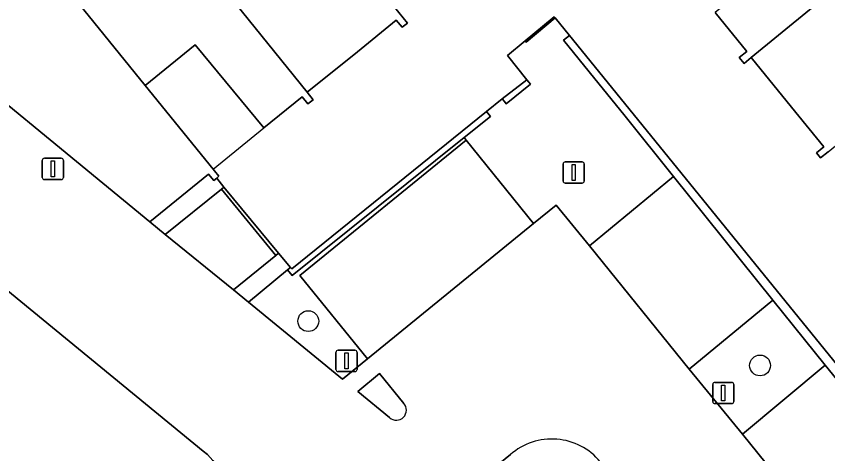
# Model space of a CAD drawing. Extents: x 161772 to 163126, y 383092 to 383917.
# Drawn here: x 162147.44 to 162185.57, y 383235.01 to 383255.56 of the extents above; entities that cross this region are included whole.
import ezdxf

# ---------------------------------------------------------------- set-up
doc = ezdxf.new("R2010")
doc.units = 0
for name, color, linetype in [('IMGEO_Boom', 7, 'Continuous'), ('IMGEO_Erf', 7, 'Continuous'), ('IMGEO_Groenvoorziening', 7, 'Continuous'), ('IMGEO_Lichtmast', 7, 'Continuous'), ('IMGEO_Muur', 7, 'Continuous'), ('IMGEO_Pand', 7, 'Continuous'), ('IMGEO_Pand_overbouw', 7, 'Continuous'), ('IMGEO_Parkeervlak_open', 7, 'Continuous'), ('IMGEO_Rijbaan_lokaal_open', 7, 'Continuous'), ('IMGEO_Verkeerseiland_groen', 7, 'Continuous'), ('IMGEO_Voetpad_open', 7, 'Continuous')]:
    doc.layers.add(name, color=color, linetype=linetype)

msp = doc.modelspace()

# ---------------------------------------------------------------- linework, layer by layer
at = {"layer": 'IMGEO_Boom'}
for centre in [(162161.162, 383241.242), (162182.388, 383239.16)]:
    msp.add_circle(centre, 0.489, dxfattribs=at)
at = {"layer": 'IMGEO_Erf'}
for points in [[(162162.369, 383259.514), (162165.82, 383255.233), (162165.571, 383255.04), (162165.293, 383255.369), (162163.478, 383253.89), (162161.11, 383251.99), (162161.392, 383251.639), (162161.147, 383251.442), (162160.871, 383251.78), (162159.071, 383250.312), (162155.847, 383254.212), (162153.503, 383252.304), (162156.964, 383248.044), (162156.859, 383247.959), (162157.19, 383247.528), (162159.767, 383244.431), (162160.325, 383243.758), (162160.393, 383243.692), (162169.531, 383251.081), (162170.27, 383251.683), (162171.427, 383252.579), (162170.515, 383253.715), (162171.358, 383254.404), (162172.718, 383255.529), (162172.76, 383255.478), (162173.428, 383254.661), (162188.03, 383236.697)], [(162185.585, 383249.193), (162185.228, 383248.902), (162185.032, 383249.142), (162185.389, 383249.433), (162183.872, 383251.293), (162181.976, 383253.618), (162181.634, 383253.339), (162181.407, 383253.616), (162181.764, 383253.907), (162180.284, 383255.735)]]:
    msp.add_lwpolyline(points, dxfattribs=at)
at = {"layer": 'IMGEO_Groenvoorziening'}
for points in [[(162190.459, 383233.659), (162188.03, 383236.697), (162173.428, 383254.661), (162173.289, 383254.552), (162173.146, 383254.439), (162174.365, 383252.955), (162176.045, 383250.864), (162178.317, 383248.034), (162182.983, 383242.224), (162185.448, 383239.173), (162190.168, 383233.361), (162192.66, 383230.289), (162197.374, 383224.458), (162199.85, 383221.412), (162204.562, 383215.596), (162204.746, 383215.747), (162204.929, 383215.895)], [(162171.427, 383252.579), (162170.27, 383251.683), (162170.377, 383251.555), (162170.467, 383251.446), (162171.599, 383252.366), (162171.517, 383252.467)], [(162168.586, 383249.736), (162168.488, 383249.869), (162160.401, 383243.384), (162160.189, 383243.646), (162158.357, 383242.13), (162162.775, 383238.518), (162163.945, 383239.476), (162160.76, 383243.389)], [(162159.641, 383244.33), (162157.088, 383247.446), (162154.446, 383245.316), (162157.644, 383242.708)]]:
    msp.add_lwpolyline(points, close=True, dxfattribs=at)
at = {"layer": 'IMGEO_Lichtmast'}
for p, q in [((162148.766, 383248.888), (162149.556, 383248.888)), ((162149.556, 383248.888), (162148.766, 383248.888)), ((162148.666, 383247.988), (162148.666, 383248.788)), ((162148.666, 383248.788), (162148.666, 383247.988)), ((162149.656, 383248.788), (162149.656, 383247.988)), ((162149.656, 383247.988), (162149.656, 383248.788)), ((162173.137, 383247.821), (162173.137, 383248.621)), ((162173.137, 383248.621), (162173.137, 383247.821)), ((162173.237, 383248.721), (162174.027, 383248.721)), ((162174.027, 383248.721), (162173.237, 383248.721)), ((162174.127, 383248.621), (162174.127, 383247.821)), ((162174.127, 383247.821), (162174.127, 383248.621)), ((162149.556, 383247.888), (162148.766, 383247.888)), ((162148.766, 383247.888), (162149.556, 383247.888)), ((162174.027, 383247.721), (162173.237, 383247.721)), ((162173.237, 383247.721), (162174.027, 383247.721)), ((162162.463, 383238.976), (162162.463, 383239.776)), ((162162.463, 383239.776), (162162.463, 383238.976)), ((162162.563, 383239.876), (162163.353, 383239.876)), ((162163.353, 383239.876), (162162.563, 383239.876)), ((162163.453, 383239.776), (162163.453, 383238.976)), ((162163.453, 383238.976), (162163.453, 383239.776)), ((162163.353, 383238.876), (162162.563, 383238.876)), ((162162.563, 383238.876), (162163.353, 383238.876)), ((162180.163, 383237.466), (162180.163, 383238.266)), ((162180.163, 383238.266), (162180.163, 383237.466)), ((162180.263, 383238.366), (162181.053, 383238.366)), ((162181.053, 383238.366), (162180.263, 383238.366)), ((162181.153, 383238.266), (162181.153, 383237.466)), ((162181.153, 383237.466), (162181.153, 383238.266)), ((162181.053, 383237.366), (162180.263, 383237.366)), ((162180.263, 383237.366), (162181.053, 383237.366))]:
    msp.add_line(p, q, dxfattribs=at)
for points in [[(162149.086, 383248.763), (162149.236, 383248.763), (162149.236, 383248.013), (162149.086, 383248.013), (162149.086, 383248.763)], [(162173.557, 383248.596), (162173.707, 383248.596), (162173.707, 383247.846), (162173.557, 383247.846), (162173.557, 383248.596)], [(162162.883, 383239.751), (162163.033, 383239.751), (162163.033, 383239.001), (162162.883, 383239.001), (162162.883, 383239.751)], [(162180.583, 383238.241), (162180.733, 383238.241), (162180.733, 383237.491), (162180.583, 383237.491), (162180.583, 383238.241)]]:
    msp.add_lwpolyline(points, dxfattribs=at)
for centre, start, end in [((162148.766, 383248.788), 90, 180), ((162148.766, 383248.788), 90, 180), ((162149.556, 383248.788), 0, 90), ((162149.556, 383248.788), 360, 90), ((162173.237, 383248.621), 90, 180), ((162173.237, 383248.621), 90, 180), ((162174.027, 383248.621), 0, 90), ((162174.027, 383248.621), 360, 90), ((162148.766, 383247.988), 180, 270), ((162148.766, 383247.988), 180, 270), ((162149.556, 383247.988), 270, 0), ((162149.556, 383247.988), 270, 0), ((162173.237, 383247.821), 180, 270), ((162173.237, 383247.821), 180, 270), ((162174.027, 383247.821), 270, 0), ((162174.027, 383247.821), 270, 0), ((162162.563, 383239.776), 90, 180), ((162162.563, 383239.776), 90, 180), ((162163.353, 383239.776), 0, 90), ((162163.353, 383239.776), 360, 90), ((162162.563, 383238.976), 180, 270), ((162162.563, 383238.976), 180, 270), ((162163.353, 383238.976), 270, 0), ((162163.353, 383238.976), 270, 0), ((162180.263, 383238.266), 90, 180), ((162180.263, 383238.266), 90, 180), ((162181.053, 383238.266), 0, 90), ((162181.053, 383238.266), 360, 90), ((162180.263, 383237.466), 180, 270), ((162180.263, 383237.466), 180, 270), ((162181.053, 383237.466), 270, 0), ((162181.053, 383237.466), 270, 0)]:
    msp.add_arc(centre, 0.1, start, end, dxfattribs=at)
at = {"layer": 'IMGEO_Muur'}
for points in [[(162171.404, 383254.349), (162172.76, 383255.478), (162172.718, 383255.529), (162171.358, 383254.404)], [(162169.717, 383250.855), (162169.531, 383251.081), (162160.393, 383243.692), (162160.325, 383243.758), (162160.189, 383243.646), (162160.401, 383243.384), (162168.488, 383249.869)], [(162159.641, 383244.33), (162159.767, 383244.431), (162157.19, 383247.528), (162157.088, 383247.446)]]:
    msp.add_lwpolyline(points, close=True, dxfattribs=at)
at = {"layer": 'IMGEO_Pand'}
for points in [[(162190.798, 383268.203), (162182.258, 383261.215), (162184.154, 383258.89), (162180.284, 383255.735), (162181.764, 383253.907), (162181.407, 383253.616), (162181.634, 383253.339), (162181.976, 383253.618), (162194.393, 383263.783), (162195.151, 383264.404), (162192.725, 383267.361), (162191.967, 383266.739)], [(162162.369, 383259.514), (162156.938, 383266.223), (162156.658, 383265.994), (162155.195, 383264.798), (162154.587, 383265.542), (162151.63, 383263.125), (162152.241, 383262.378), (162152.536, 383262.616), (162161.11, 383251.99), (162163.478, 383253.89), (162165.293, 383255.369), (162165.571, 383255.04), (162165.82, 383255.233)], [(162181.976, 383253.618), (162183.872, 383251.293), (162185.389, 383249.433), (162185.032, 383249.142), (162185.228, 383248.902), (162185.585, 383249.193), (162189.475, 383252.365), (162198.038, 383259.371), (162198.791, 383259.998), (162196.337, 383262.943), (162195.584, 383262.315), (162194.393, 383263.783)], [(162152.241, 383262.378), (162150.772, 383261.188), (162150.168, 383261.935), (162147.474, 383259.754), (162153.503, 383252.304), (162155.847, 383254.212), (162159.071, 383250.312), (162160.871, 383251.78), (162161.147, 383251.442), (162161.392, 383251.639), (162161.11, 383251.99), (162152.536, 383262.616)], [(162153.503, 383252.304), (162147.474, 383259.754), (162142.125, 383255.424), (162153.726, 383245.912), (162156.473, 383248.149), (162156.719, 383247.845), (162156.859, 383247.959), (162156.964, 383248.044)]]:
    msp.add_lwpolyline(points, close=True, dxfattribs=at)
at = {"layer": 'IMGEO_Pand_overbouw'}
msp.add_lwpolyline([(162156.695, 383248.375), (162159.071, 383250.312), (162155.847, 383254.212), (162153.503, 383252.304)], close=True, dxfattribs=at)
at = {"layer": 'IMGEO_Parkeervlak_open'}
for points in [[(162171.75, 383245.828), (162168.586, 383249.736), (162160.76, 383243.389), (162163.945, 383239.476)], [(162178.317, 383248.034), (162174.375, 383244.775), (162179.058, 383238.992), (162182.983, 383242.224)], [(162186.28, 383230.099), (162190.168, 383233.361), (162185.448, 383239.173), (162181.557, 383235.938)]]:
    msp.add_lwpolyline(points, close=True, dxfattribs=at)
at = {"layer": 'IMGEO_Rijbaan_lokaal_open'}
for points in [[(162195.941, 383218.195), (162193.464, 383221.24), (162188.757, 383227.057), (162186.28, 383230.099), (162181.557, 383235.938), (162179.058, 383238.992), (162174.375, 383244.775), (162172.812, 383246.689), (162171.75, 383245.828), (162163.945, 383239.476), (162162.775, 383238.518), (162158.357, 383242.13), (162157.644, 383242.708), (162154.446, 383245.316), (162153.726, 383245.912), (162142.125, 383255.424)], [(162138.027, 383250.059), (162156.225, 383235.128), (162156.432, 383234.975), (162156.677, 383234.693), (162158.853, 383232.029), (162162.233, 383228.107), (162162.745, 383228.524), (162170.66, 383234.972)], [(162164.986, 383236.711), (162163.486, 383237.937), (162164.513, 383238.778), (162165.65, 383237.381)]]:
    msp.add_lwpolyline(points, dxfattribs=at)
for centre, radius, start, end in [((162165.302, 383237.062), 0.472, 228.0143, 42.5011), ((162172.608, 383232.756), 2.951, 39.6277, 131.3237)]:
    msp.add_arc(centre, radius, start, end, dxfattribs=at)
at = {"layer": 'IMGEO_Verkeerseiland_groen'}
msp.add_lwpolyline([(162165.65, 383237.381), (162164.513, 383238.778), (162163.486, 383237.937), (162164.986, 383236.711)], dxfattribs=at)
msp.add_arc((162165.302, 383237.062), 0.472, 228.0143, 42.5011, dxfattribs=at)
at = {"layer": 'IMGEO_Voetpad_open'}
for points in [[(162174.365, 383252.955), (162173.146, 383254.439), (162173.289, 383254.552), (162173.428, 383254.661), (162172.76, 383255.478), (162171.404, 383254.349), (162171.358, 383254.404), (162170.515, 383253.715), (162171.427, 383252.579), (162171.517, 383252.467), (162171.599, 383252.366), (162170.467, 383251.446), (162170.377, 383251.555), (162170.27, 383251.683), (162169.531, 383251.081), (162169.717, 383250.855), (162168.488, 383249.869), (162168.586, 383249.736), (162171.75, 383245.828), (162172.812, 383246.689), (162174.375, 383244.775), (162178.317, 383248.034), (162176.045, 383250.864)], [(162154.446, 383245.316), (162157.088, 383247.446), (162157.19, 383247.528), (162156.859, 383247.959), (162156.719, 383247.845), (162156.473, 383248.149), (162153.726, 383245.912)], [(162158.357, 383242.13), (162160.189, 383243.646), (162160.325, 383243.758), (162159.767, 383244.431), (162159.641, 383244.33), (162157.644, 383242.708)], [(162182.983, 383242.224), (162179.058, 383238.992), (162181.557, 383235.938), (162185.448, 383239.173)]]:
    msp.add_lwpolyline(points, close=True, dxfattribs=at)
msp.add_lwpolyline([(162170.66, 383234.972), (162162.745, 383228.524), (162162.233, 383228.107), (162158.853, 383232.029), (162156.677, 383234.693), (162156.432, 383234.975), (162156.225, 383235.128), (162138.027, 383250.059), (162135.774, 383251.95)], dxfattribs=at)
msp.add_arc((162172.608, 383232.756), 2.951, 39.6277, 131.3237, dxfattribs=at)

doc.saveas('drawing.dxf')
